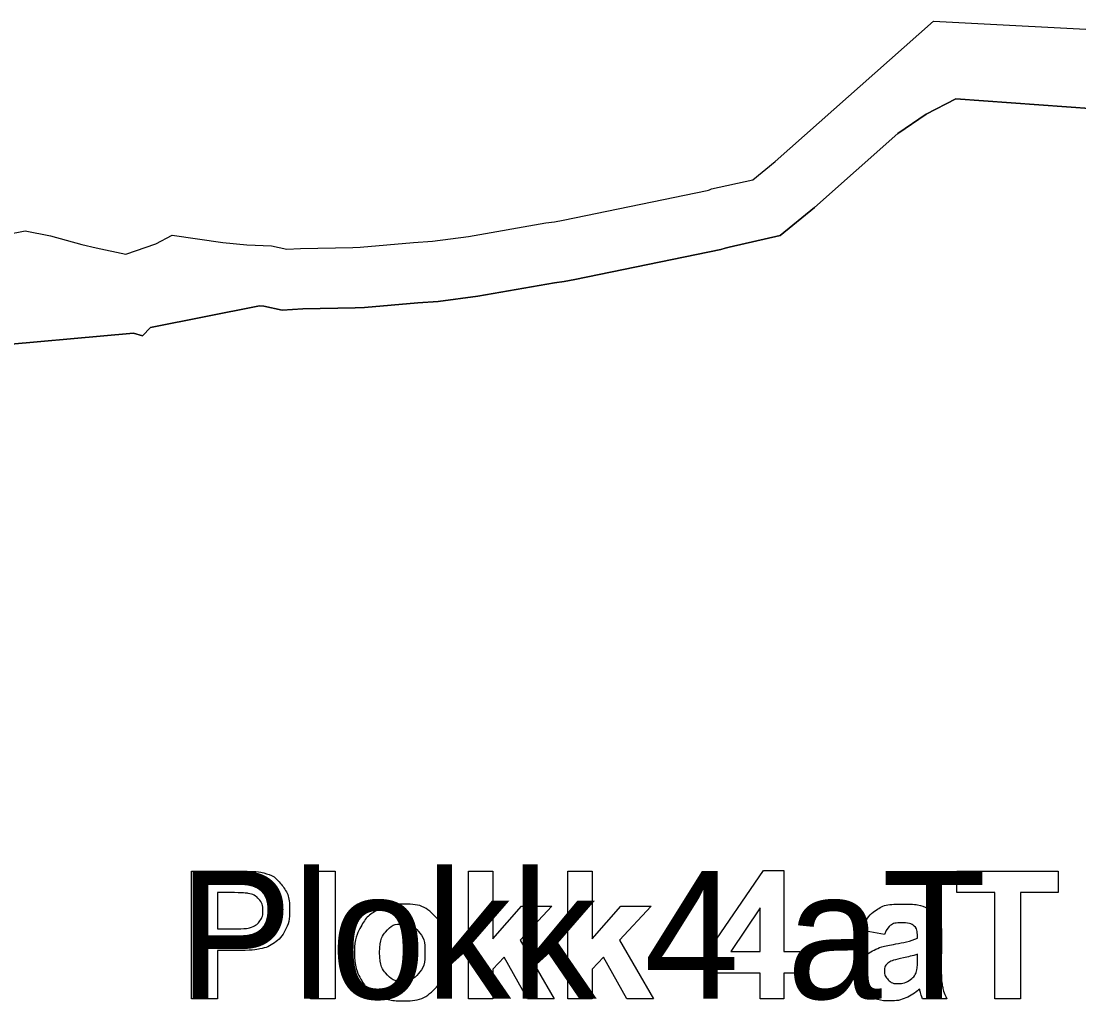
# Model space of a CAD drawing. Extents: x 532503 to 539665, y 6557663 to 6561526.
# Drawn here: x 538247.8 to 538317.3, y 6560472.3 to 6560536.7 of the extents above; entities that cross this region are included whole.
import ezdxf

# ---------------------------------------------------------------- set-up
doc = ezdxf.new("R2010")
doc.units = 0
for name, color, linetype in [('maapind varasem', 7, 'Continuous'), ('Plokid', 7, 'Continuous'), ('Täide', 7, 'Continuous')]:
    doc.layers.add(name, color=color, linetype=linetype)

msp = doc.modelspace()

# ---------------------------------------------------------------- linework, layer by layer
at = {"layer": 'maapind varasem'}
msp.add_lwpolyline([(538246.814, 6560522.68), (538248.039, 6560522.908), (538249.709, 6560522.588), (538251.763, 6560522.004), (538252.71, 6560521.793), (538254.662, 6560521.382), (538256.625, 6560522.054), (538257.711, 6560522.626), (538261.022, 6560522.141), (538262.598, 6560521.99), (538264.231, 6560521.919), (538265.242, 6560521.706), (538266.14, 6560521.756), (538269.578, 6560521.819), (538270.055, 6560521.846), (538273.56, 6560522.155), (538274.803, 6560522.226), (538277.164, 6560522.547), (538282.24, 6560523.432), (538282.829, 6560523.503), (538283.383, 6560523.61), (538292.85, 6560525.566), (538292.927, 6560525.586), (538293.003, 6560525.61), (538293.137, 6560525.664), (538295.85, 6560526.27), (538297.306, 6560527.473), (538307.726, 6560536.695), (538320.635, 6560536.017)], dxfattribs=at)
at = {"layer": 'Plokid'}
for points in [[(538305.386, 6560529.314), (538307.23, 6560530.588), (538309.192, 6560531.599), (538320.093, 6560530.809), (538323.886, 6560532.008)], [(538263.444, 6560517.973), (538263.73, 6560517.961), (538264.937, 6560517.706), (538266.287, 6560517.781), (538269.728, 6560517.845), (538270.342, 6560517.88), (538273.848, 6560518.189), (538275.185, 6560518.265), (538277.773, 6560518.617), (538282.818, 6560519.497), (538283.445, 6560519.572), (538284.164, 6560519.711), (538293.757, 6560521.693), (538294.035, 6560521.766), (538294.29, 6560521.847), (538297.647, 6560522.598), (538299.89, 6560524.451), (538305.386, 6560529.314)], [(538244.924, 6560515.257), (538255.154, 6560516.182), (538255.75, 6560516.013), (538256.28, 6560516.551), (538263.444, 6560517.973)], [(538258.976, 6560472.433), (538258.976, 6560480.833), (538261.697, 6560480.833)], [(538266.793, 6560472.433), (538266.793, 6560480.833), (538268.407, 6560480.833), (538268.407, 6560472.433), (538266.793, 6560472.433)], [(538277.165, 6560472.433), (538277.165, 6560480.833), (538278.779, 6560480.833), (538278.779, 6560476.377), (538280.658, 6560478.522), (538282.642, 6560478.522), (538280.563, 6560476.294), (538282.79, 6560472.433), (538281.055, 6560472.433), (538279.522, 6560475.17), (538278.779, 6560474.382), (538278.779, 6560472.433), (538277.165, 6560472.433)], [(538283.689, 6560472.433), (538283.689, 6560480.833), (538285.303, 6560480.833), (538285.303, 6560476.377), (538287.182, 6560478.522), (538289.166, 6560478.522), (538287.087, 6560476.294), (538289.314, 6560472.433), (538287.579, 6560472.433), (538286.046, 6560475.17), (538285.303, 6560474.382), (538285.303, 6560472.433), (538283.689, 6560472.433)], [(538296.34, 6560472.433), (538296.34, 6560474.123), (538292.902, 6560474.123), (538292.902, 6560475.526), (538296.546, 6560480.865), (538297.896, 6560480.865), (538297.896, 6560475.532), (538298.94, 6560475.532), (538298.94, 6560474.123), (538297.896, 6560474.123), (538297.896, 6560472.433), (538296.34, 6560472.433)], [(538311.738, 6560472.433), (538311.738, 6560479.412), (538309.248, 6560479.412), (538309.248, 6560480.833), (538315.919, 6560480.833), (538315.919, 6560479.412), (538313.435, 6560479.412), (538313.435, 6560472.433), (538311.738, 6560472.433)], [(538260.672, 6560479.412), (538260.672, 6560477.024), (538261.6, 6560477.024)], [(538261.492, 6560479.412), (538260.672, 6560479.412)], [(538296.34, 6560475.532), (538296.34, 6560478.408), (538294.409, 6560475.532), (538296.34, 6560475.532)], [(538304.51, 6560476.665), (538303.05, 6560476.928)], [(538306.668, 6560476.409), (538306.668, 6560476.569)], [(538308.255, 6560476.312), (538308.23, 6560474.433)], [(538261.778, 6560475.602), (538260.672, 6560475.602), (538260.672, 6560472.433), (538258.976, 6560472.433)], [(538306.668, 6560475.038), (538306.668, 6560475.359)], [(538308.595, 6560472.433), (538307, 6560472.433)]]:
    msp.add_lwpolyline(points, dxfattribs=at)
for points in [[(538261.697, 6560480.833), (538263.244, 6560480.833), (538263.714, 6560480.707), (538264.436, 6560480.518), (538264.923, 6560479.885), (538265.41, 6560479.252), (538265.41, 6560478.249), (538265.41, 6560477.476), (538265.13, 6560476.949), (538264.849, 6560476.422), (538264.416, 6560476.121), (538263.984, 6560475.82), (538263.537, 6560475.723), (538262.93, 6560475.602), (538261.778, 6560475.602)], [(538261.6, 6560477.024), (538262.603, 6560477.024), (538262.941, 6560477.156), (538263.279, 6560477.288), (538263.471, 6560477.569), (538263.662, 6560477.85), (538263.662, 6560478.223), (538263.662, 6560478.683), (538263.393, 6560478.981), (538263.124, 6560479.28), (538262.712, 6560479.354), (538262.408, 6560479.412), (538261.492, 6560479.412)], [(538269.674, 6560475.563), (538269.674, 6560476.365), (538270.07, 6560477.115), (538270.466, 6560477.866), (538271.192, 6560478.261), (538271.917, 6560478.656), (538272.812, 6560478.656), (538274.195, 6560478.656), (538275.078, 6560477.76), (538275.961, 6560476.863), (538275.961, 6560475.495), (538275.961, 6560474.114), (538275.069, 6560473.206), (538274.177, 6560472.299), (538272.824, 6560472.299), (538271.986, 6560472.299), (538271.226, 6560472.677), (538270.466, 6560473.055), (538270.07, 6560473.785), (538269.674, 6560474.515), (538269.674, 6560475.563)], [(538303.05, 6560476.928), (538303.297, 6560477.809), (538303.9, 6560478.233), (538304.502, 6560478.656), (538305.69, 6560478.656), (538306.769, 6560478.656), (538307.297, 6560478.401), (538307.825, 6560478.146), (538308.04, 6560477.754), (538308.255, 6560477.361), (538308.255, 6560476.312)], [(538271.326, 6560475.477), (538271.326, 6560474.573), (538271.756, 6560474.092), (538272.187, 6560473.611), (538272.818, 6560473.611), (538273.449, 6560473.611), (538273.876, 6560474.092), (538274.303, 6560474.573), (538274.303, 6560475.489), (538274.303, 6560476.382), (538273.876, 6560476.863), (538273.449, 6560477.344), (538272.818, 6560477.344), (538272.187, 6560477.344), (538271.756, 6560476.863), (538271.326, 6560476.382), (538271.326, 6560475.477)], [(538306.668, 6560476.569), (538306.668, 6560477.032), (538306.438, 6560477.23), (538306.208, 6560477.427), (538305.572, 6560477.427), (538305.141, 6560477.427), (538304.9, 6560477.258), (538304.659, 6560477.089), (538304.51, 6560476.665)], [(538307, 6560472.433), (538306.937, 6560472.594), (538306.846, 6560472.909), (538306.806, 6560473.053), (538306.789, 6560473.099), (538306.376, 6560472.699), (538305.907, 6560472.499), (538305.437, 6560472.299), (538304.905, 6560472.299), (538303.966, 6560472.299), (538303.425, 6560472.809), (538302.884, 6560473.319), (538302.884, 6560474.099), (538302.884, 6560474.615), (538303.13, 6560475.019), (538303.377, 6560475.423), (538303.821, 6560475.638), (538304.265, 6560475.853), (538305.102, 6560476.013), (538306.232, 6560476.225), (538306.668, 6560476.409)], [(538306.668, 6560475.359), (538306.358, 6560475.256), (538305.688, 6560475.112), (538305.018, 6560474.969), (538304.812, 6560474.831), (538304.497, 6560474.608), (538304.497, 6560474.263), (538304.497, 6560473.925), (538304.749, 6560473.678), (538305.001, 6560473.432), (538305.39, 6560473.432), (538305.826, 6560473.432), (538306.221, 6560473.719), (538306.513, 6560473.936), (538306.605, 6560474.252), (538306.668, 6560474.458), (538306.668, 6560475.038)], [(538308.23, 6560474.433), (538308.23, 6560473.631), (538308.307, 6560473.25), (538308.384, 6560472.868), (538308.595, 6560472.433)]]:
    msp.add_open_spline(points, degree=3, dxfattribs=at)
at = {"layer": 'Täide'}
for points in [[(538323.886, 6560532.008), (538320.093, 6560530.809), (538309.192, 6560531.599), (538307.23, 6560530.588), (538305.386, 6560529.314)], [(538305.386, 6560529.314), (538299.89, 6560524.451), (538297.647, 6560522.598), (538294.29, 6560521.847), (538294.035, 6560521.766), (538293.757, 6560521.693), (538284.164, 6560519.711), (538283.445, 6560519.572), (538282.818, 6560519.497), (538277.773, 6560518.617), (538275.185, 6560518.265), (538273.848, 6560518.189), (538270.342, 6560517.88), (538269.728, 6560517.845), (538266.287, 6560517.781), (538264.937, 6560517.706), (538263.73, 6560517.961), (538263.444, 6560517.973)], [(538263.444, 6560517.973), (538256.28, 6560516.551), (538255.75, 6560516.013), (538255.154, 6560516.182), (538244.924, 6560515.257)]]:
    msp.add_lwpolyline(points, dxfattribs=at)

# ---------------------------------------------------------------- texts
at = {"layer": 'Plokid'}
msp.add_text('Plokk 4 aT', height=8.4, dxfattribs=at).set_placement((538258.118, 6560472.433))

doc.saveas('drawing.dxf')
